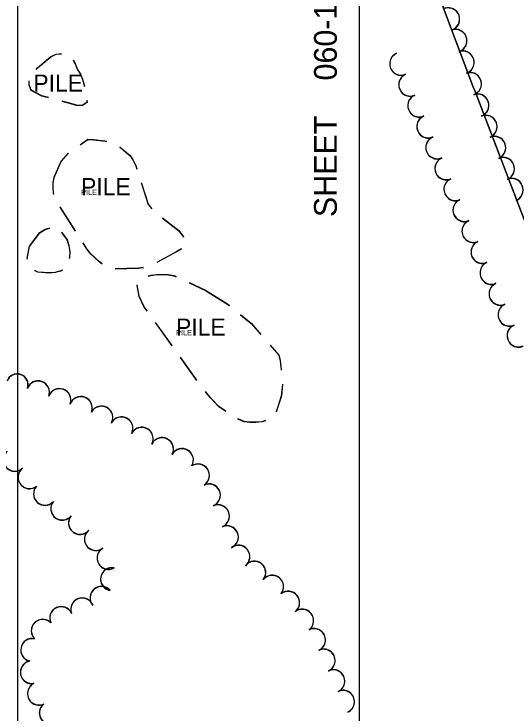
# Model space of a CAD drawing. Extents: x -25029 to 2274964, y -81170 to 687028.
# Drawn here: x -52 to 389, y -66784 to -66170 of the extents above; entities that cross this region are included whole.
import ezdxf

# ---------------------------------------------------------------- set-up
doc = ezdxf.new("R2010")
doc.units = 0
for name, color, linetype in [('60', 7, 'Continuous'), ('BLDG', 7, 'Continuous'), ('DV_X_Corp_Line', 7, 'Continuous'), ('TI_BORDER', 7, 'Continuous'), ('TI_SHEET', 7, 'Continuous'), ('TREES', 7, 'Continuous')]:
    doc.layers.add(name, color=color, linetype=linetype)

msp = doc.modelspace()

# ---------------------------------------------------------------- linework, layer by layer
at = {"layer": '60'}
msp.add_lwpolyline([(251.64, -64748.36), (5251.64, -64748.36), (5251.64, -68748.36), (251.64, -68748.36)], close=True, dxfattribs=at)
at = {"layer": 'BLDG'}
for p, q in [((-32.17, -66218.44), (-31.09, -66217.1)), ((-32.15, -66218.65), (-31.07, -66217.31)), ((2.24, -66360.43), (-11.27, -66339.4)), ((2.24, -66360.65), (-11.26, -66339.61)), ((102.04, -66405.86), (116.32, -66412.66)), ((102.04, -66406.09), (116.32, -66412.89)), ((87, -66461.38), (72.43, -66441.07)), ((87.01, -66461.15), (72.44, -66440.85)), ((108.86, -66491.85), (94.29, -66471.54)), ((108.87, -66491.62), (94.3, -66471.31))]:
    msp.add_line(p, q, dxfattribs=at)
for points in [[(-31.09, -66217.1), (-19.51, -66207.23), (-14.84, -66205.14), (-10.19, -66204.68)], [(-31.07, -66217.31), (-19.49, -66207.44), (-14.82, -66205.35), (-10.17, -66204.89)], [(0.26, -66210.55), (1.87, -66213.53), (3.6, -66218.28), (6.49, -66222.52), (8.51, -66227.27), (10.17, -66233.31)], [(0.28, -66210.77), (1.89, -66213.75), (3.62, -66218.5), (6.51, -66222.74), (8.53, -66227.49), (10.19, -66233.53)], [(-21.54, -66243.41), (-27.24, -66241.93), (-36.53, -66236.97), (-38.41, -66232.29), (-38.47, -66228.76)], [(-21.52, -66243.62), (-27.22, -66242.14), (-36.51, -66237.18), (-38.39, -66232.5), (-38.45, -66228.97)], [(12.21, -66245.61), (12.42, -66247.41), (8.24, -66250.22), (3.06, -66250.01), (-1.83, -66248.65), (-9.45, -66246.61)], [(12.23, -66245.83), (12.44, -66247.63), (8.26, -66250.44), (3.08, -66250.23), (-1.81, -66248.87), (-9.43, -66246.82)], [(6.29, -66284.8), (13.11, -66280.01), (18.15, -66280.22), (28.37, -66281.29), (29.66, -66281.69)], [(6.3, -66285.02), (13.12, -66280.23), (18.16, -66280.44), (28.38, -66281.51), (29.67, -66281.91)], [(41.03, -66286.75), (42.19, -66287.46), (50.19, -66294.29), (52.86, -66298.53), (55.09, -66303.14), (56.04, -66305.97)], [(41.04, -66286.97), (42.2, -66287.68), (50.2, -66294.51), (52.87, -66298.75), (55.1, -66303.36), (56.05, -66306.19)], [(-16.57, -66313.3), (-10.26, -66299.33), (-3.84, -66292.1)], [(-16.56, -66313.51), (-10.25, -66299.54), (-3.83, -66292.31)], [(-16.67, -66328.33), (-16.92, -66327.12), (-17.36, -66321.94), (-17.29, -66318.2), (-16.57, -66313.3)], [(-16.66, -66328.54), (-16.91, -66327.33), (-17.35, -66322.15), (-17.28, -66318.41), (-16.56, -66313.51)], [(59.92, -66317.85), (66.14, -66337.02), (69.11, -66340.86)], [(59.93, -66318.07), (66.15, -66337.24), (69.12, -66341.08)], [(78.56, -66349.03), (93.09, -66360.15), (96.97, -66365.6)], [(78.56, -66349.25), (93.09, -66360.38), (96.97, -66365.83)], [(-38.01, -66373.99), (-29.03, -66361.82), (-24.5, -66358.94), (-20.13, -66357.83)], [(-38.01, -66374.2), (-29.03, -66362.03), (-24.5, -66359.15), (-20.13, -66358.04)], [(-10.05, -66361.62), (-5.06, -66368.34), (-3.54, -66373.38), (-2.75, -66378.42), (-2.88, -66383.6), (-3.2, -66384.64)], [(-10.05, -66361.83), (-5.06, -66368.55), (-3.54, -66373.59), (-2.75, -66378.63), (-2.88, -66383.81), (-3.2, -66384.85)], [(25.6, -66389.35), (22.96, -66387.44), (15.46, -66380.4), (12.29, -66376.09), (8.99, -66370.95)], [(25.6, -66389.57), (22.96, -66387.66), (15.46, -66380.62), (12.29, -66376.31), (8.99, -66371.17)], [(-39.82, -66385.23), (-39.87, -66385.08), (-40.09, -66384.43), (-38.01, -66373.99)], [(-39.82, -66385.44), (-39.87, -66385.29), (-40.09, -66384.64), (-38.01, -66374.2)], [(95.43, -66375.93), (94.62, -66376.56), (90.23, -66379.01), (73.59, -66388.08)], [(95.43, -66376.16), (94.62, -66376.79), (90.23, -66379.24), (73.59, -66388.3)], [(-9.02, -66394.83), (-10.5, -66395.62), (-15.46, -66396.93), (-20.5, -66397.36), (-30.79, -66396.65), (-33.3, -66395.36)], [(-9.02, -66395.04), (-10.5, -66395.83), (-15.46, -66397.14), (-20.5, -66397.57), (-30.79, -66396.86), (-33.3, -66395.57)], [(62.09, -66392.72), (57.65, -66393.24), (37.14, -66393.76), (37.13, -66393.76)], [(62.09, -66392.94), (57.65, -66393.46), (37.14, -66393.98), (37.13, -66393.98)], [(66.11, -66400), (68.45, -66399.34), (73.42, -66398.69), (83.64, -66398.81), (88.6, -66399.67), (90.71, -66400.59)], [(66.11, -66400.22), (68.45, -66399.56), (73.42, -66398.91), (83.64, -66399.04), (88.6, -66399.9), (90.71, -66400.82)], [(65.15, -66430.7), (62.58, -66427.13), (58.18, -66417.92), (56.51, -66408.13), (56.79, -66407.75)], [(65.14, -66430.92), (62.58, -66427.35), (58.18, -66418.14), (56.51, -66408.35), (56.79, -66407.97)], [(116.32, -66412.66), (136.49, -66425.16), (137.47, -66425.97)], [(116.32, -66412.89), (136.49, -66425.39), (137.47, -66426.2)], [(147.11, -66434.15), (156.44, -66441.85), (164.94, -66451.56)], [(147.12, -66433.92), (156.45, -66441.62), (164.95, -66451.32)], [(173.17, -66460.97), (180.72, -66469.6), (182.02, -66474.64), (182.61, -66479.75), (182.89, -66482.92)], [(173.18, -66460.73), (180.73, -66469.36), (182.03, -66474.4), (182.62, -66479.51), (182.9, -66482.68)], [(183.98, -66495.37), (182.92, -66505.51), (178.42, -66519.62)], [(183.99, -66495.13), (182.93, -66505.27), (178.44, -66519.38)], [(134.24, -66519.09), (128.17, -66515), (121.04, -66507.52), (116.47, -66501.76)], [(134.26, -66518.86), (128.19, -66514.77), (121.05, -66507.29), (116.48, -66501.53)], [(169.11, -66527.23), (165.68, -66528.27), (160.57, -66528.78), (155.39, -66528.71), (150.42, -66528.07), (145.6, -66526.2), (144.8, -66525.76)], [(169.13, -66526.99), (165.7, -66528.03), (160.59, -66528.55), (155.41, -66528.48), (150.44, -66527.84), (145.62, -66525.97), (144.82, -66525.53)]]:
    msp.add_lwpolyline(points, dxfattribs=at)
at = {"layer": 'DV_X_Corp_Line'}
for p, q in [((351.15, -66233.25), (233.83, -65923.27)), ((351.15, -66233.25), (233.83, -65923.27)), ((233.83, -65923.27), (351.15, -66233.25)), ((233.83, -65923.27), (351.15, -66233.25)), ((352.92, -66237.92), (351.15, -66233.25)), ((352.92, -66237.92), (351.15, -66233.25)), ((351.15, -66233.25), (352.92, -66237.92)), ((351.15, -66233.25), (352.92, -66237.92)), ((475.24, -66558.08), (352.92, -66237.92)), ((475.24, -66558.08), (352.92, -66237.92)), ((352.92, -66237.92), (475.24, -66558.08)), ((352.92, -66237.92), (475.24, -66558.08))]:
    msp.add_line(p, q, dxfattribs=at)
at = {"layer": 'TI_BORDER'}
msp.add_lwpolyline([(-48.36, -64448.36), (6951.64, -64448.36), (6951.64, -69048.36), (-48.36, -69048.36)], close=True, dxfattribs=at)
at = {"layer": 'TREES'}
for centre, radius, start, end in [((329.42, -66174.4), 10, 288.61061, 108.61061), ((329.44, -66174.67), 10, 288.60361, 108.60361), ((335.8, -66193.36), 10, 288.61061, 108.61061), ((335.82, -66193.62), 10, 288.60361, 108.60361), ((288.07, -66213.63), 10, 113.35027, 293.35027), ((288.08, -66213.89), 10, 113.34327, 293.34327), ((342.18, -66212.31), 10, 288.61061, 108.61061), ((342.2, -66212.57), 10, 288.60361, 108.60361), ((295.99, -66231.99), 10, 113.35028, 293.35028), ((296.01, -66232.25), 10, 113.34328, 293.34328), ((348.56, -66231.27), 10, 288.61061, 108.61061), ((348.58, -66231.53), 10, 288.60361, 108.60361), ((303.92, -66250.36), 10, 113.35027, 293.35027), ((303.93, -66250.61), 10, 113.34327, 293.34327), ((355.17, -66250.14), 10, 289.96109, 109.96109), ((355.18, -66250.41), 10, 289.95409, 109.95409), ((311.85, -66268.72), 10, 113.35028, 293.35028), ((311.86, -66268.98), 10, 113.34328, 293.34328), ((362.38, -66268.8), 10, 292.29684, 112.29684), ((362.39, -66269.06), 10, 292.28984, 112.28984), ((319.77, -66287.08), 10, 113.35027, 293.35027), ((319.78, -66287.34), 10, 113.34327, 293.34327), ((369.97, -66287.3), 10, 292.29684, 112.29684), ((369.97, -66287.57), 10, 292.28984, 112.28984), ((327.7, -66305.44), 10, 113.35028, 293.35028), ((327.71, -66305.7), 10, 113.34328, 293.34328), ((377.55, -66305.8), 10, 292.29684, 112.29684), ((377.56, -66306.07), 10, 292.28984, 112.28984), ((335.63, -66323.8), 10, 113.35027, 293.35027), ((335.63, -66324.07), 10, 113.34327, 293.34327), ((385.14, -66324.31), 10, 292.29684, 112.29684), ((385.14, -66324.58), 10, 292.28984, 112.28984), ((343.56, -66342.17), 10, 113.35028, 293.35028), ((343.56, -66342.43), 10, 113.34328, 293.34328), ((351.48, -66360.53), 10, 113.35027, 293.35027), ((351.48, -66360.79), 10, 113.34327, 293.34327), ((359.41, -66378.89), 10, 113.35028, 293.35028), ((359.41, -66379.15), 10, 113.34328, 293.34328), ((367.33, -66397.52), 10, 113.34327, 293.34327), ((367.34, -66397.25), 10, 113.35027, 293.35027), ((375.26, -66415.61), 10, 113.35028, 293.35028), ((375.26, -66415.88), 10, 113.34328, 293.34328), ((383.18, -66434.24), 10, 113.34327, 293.34327), ((383.19, -66433.98), 10, 113.35027, 293.35027), ((391.1, -66452.61), 10, 113.34328, 293.34328), ((391.12, -66452.34), 10, 113.35028, 293.35028), ((-48.91, -66495.65), 9.47, 339.9837, 159.9837), ((-48.89, -66495.44), 9.47, 339.9907, 159.9907), ((-30.61, -66502.32), 10, 339.9837, 159.9837), ((-30.6, -66502.1), 10, 339.9907, 159.9907), ((-11.82, -66509.16), 10, 339.9837, 159.9837), ((-11.8, -66508.94), 10, 339.9907, 159.9907), ((6.94, -66516.09), 10, 339.48926, 159.48926), ((6.96, -66515.87), 10, 339.49626, 159.49626), ((25.01, -66524.51), 10, 330.52934, 150.52934), ((25.03, -66524.29), 10, 330.53634, 150.53634), ((42.62, -66534), 10, 332.8463, 152.8463), ((42.64, -66533.77), 10, 332.8533, 152.8533), ((60.41, -66543.12), 10, 332.84639, 152.84639), ((60.43, -66542.9), 10, 332.85339, 152.85339), ((78.22, -66552.23), 10, 332.97649, 152.97649), ((78.24, -66552), 10, 332.98349, 152.98349), ((-51.04, -66561.67), 10, 131.39357, 311.39357), ((-51.01, -66561.45), 10, 131.40057, 311.40057), ((95.73, -66561.87), 10, 329.36131, 149.36131), ((95.75, -66561.64), 10, 329.36831, 149.36831), ((109.83, -66575.32), 10, 303.32576, 123.32576), ((109.85, -66575.09), 10, 303.33276, 123.33276), ((-38.16, -66576.96), 10, 128.79027, 308.79027), ((-38.13, -66576.75), 10, 128.79727, 308.79727), ((-24.55, -66591.54), 10, 137.28556, 317.28556), ((-24.52, -66591.32), 10, 137.29256, 317.29256), ((119.39, -66592.81), 10, 294.00917, 114.00917), ((119.42, -66592.58), 10, 294.01617, 114.01617), ((-9.4, -66604.58), 10, 141.27068, 321.27068), ((-9.37, -66604.36), 10, 141.27768, 321.27768), ((127.37, -66611.14), 9.99, 293.04664, 113.04664), ((127.4, -66610.91), 9.99, 293.05364, 113.05364), ((6.17, -66617.14), 10, 140.96119, 320.96119), ((6.2, -66616.92), 10, 140.96819, 320.96819), ((20.14, -66631.28), 10, 128.35921, 308.35921), ((20.18, -66631.05), 10, 128.36621, 308.36621), ((135.2, -66629.54), 10, 293.04664, 113.04664), ((135.23, -66629.3), 10, 293.05364, 113.05364), ((31.19, -66647.87), 10, 118.96035, 298.96035), ((31.23, -66647.64), 10, 118.96735, 298.96735), ((145.24, -66646.64), 10, 307.82409, 127.82409), ((145.28, -66646.4), 10, 307.83109, 127.83109), ((159.23, -66660.73), 10, 321.74688, 141.74688), ((159.27, -66660.49), 10, 321.75388, 141.75388), ((34.28, -66666.46), 10, 79.90686, 259.90686), ((34.32, -66666.24), 10, 79.91386, 259.91386), ((174.95, -66673.09), 10, 321.89849, 141.89849), ((174.99, -66672.85), 10, 321.90549, 141.90549), ((25.03, -66682.65), 10, 41.05343, 221.05343), ((24.99, -66682.87), 10, 41.04643, 221.04643), ((188.97, -66687.15), 10, 307.92108, 127.92108), ((189.01, -66686.91), 10, 307.92808, 127.92808), ((8.1, -66693.01), 10, 20.88689, 200.88689), ((8.14, -66692.78), 10, 20.89389, 200.89389), ((-10.36, -66700.67), 10, 24.21569, 204.21569), ((-10.32, -66700.45), 10, 24.22269, 204.22269), ((201.26, -66702.93), 10, 307.91799, 127.91799), ((201.3, -66702.69), 10, 307.92499, 127.92499), ((-26.57, -66711.82), 10, 44.82443, 224.82443), ((-26.53, -66711.61), 10, 44.83143, 224.83143), ((211.65, -66719.87), 10, 295.11366, 115.11366), ((211.69, -66719.63), 10, 295.12066, 115.12066), ((-35.81, -66728.64), 10, 77.60498, 257.60498), ((-35.77, -66728.42), 10, 77.61198, 257.61198), ((220.18, -66737.73), 10, 295.12066, 115.12066), ((220.13, -66737.98), 10, 295.11366, 115.11366), ((-36.12, -66748.24), 10, 100.59339, 280.59339), ((-36.07, -66748.02), 10, 100.60039, 280.60039), ((228.62, -66756.09), 10, 295.11366, 115.11366), ((228.67, -66755.84), 10, 295.12066, 115.12066), ((-29.91, -66767.06), 10, 115.93801, 295.93801), ((-29.86, -66766.84), 10, 115.94501, 295.94501), ((237.11, -66774.2), 10, 295.11366, 115.11366), ((237.16, -66773.95), 10, 295.12066, 115.12066), ((-19.5, -66784.02), 10, 127.1327, 307.1327), ((-19.45, -66783.81), 10, 127.1397, 307.1397)]:
    msp.add_arc(centre, radius, start, end, dxfattribs=at)

# ---------------------------------------------------------------- texts
at = {"layer": 'BLDG'}
for p in [(-34.71, -66238.11), (7.2, -66329.1), (90.53, -66452.43)]:
    msp.add_text('PILE', height=15, dxfattribs=at).set_placement(p)
for p in [(7.19, -66328.88), (90.54, -66452.2)]:
    msp.add_text('PILE', height=4.68, rotation=0.007, dxfattribs=at).set_placement(p)
at = {"layer": 'TI_SHEET'}
for s, p in [('060-105', (231.64, -66228.36)), ('SHEET', (231.64, -66348.36))]:
    msp.add_text(s, height=20, rotation=90, dxfattribs=at).set_placement(p)

doc.saveas('drawing.dxf')
